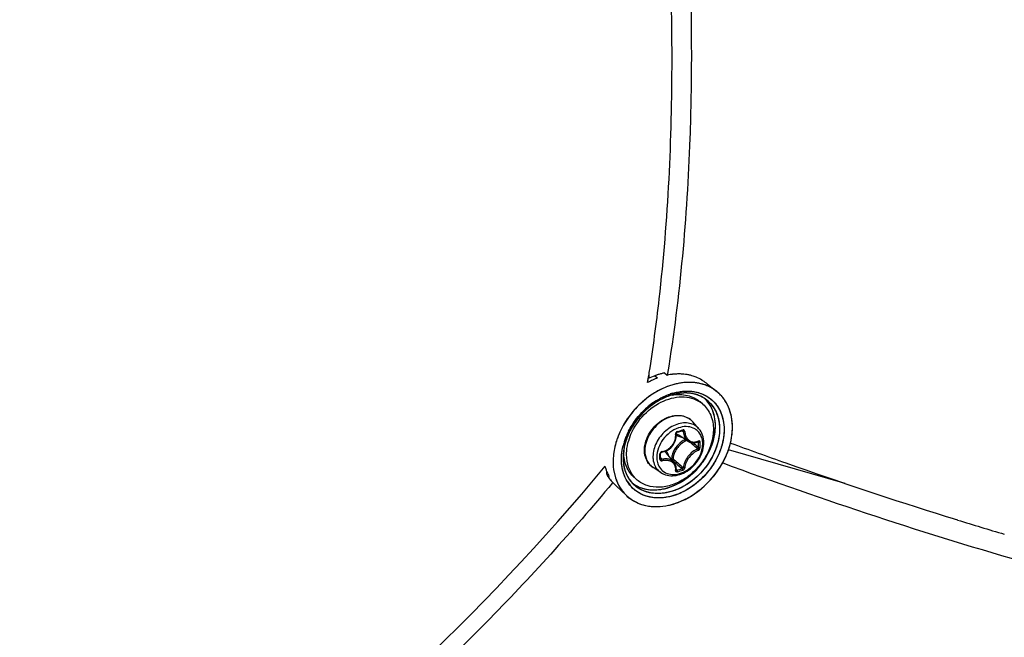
# Model space of a CAD drawing. Header units: millimetres. Extents: x 0 to 420, y 0 to 297.
# Tile 474 of 502: x 374.29 to 383.13, y 204.48 to 210.02. Entities that reach past the tile are written whole.
import ezdxf

# ---------------------------------------------------------------- set-up
doc = ezdxf.new("R2010")
doc.units = ezdxf.units.MM
doc.header["$LTSCALE"] = 23.1
doc.layers.get('0').update_dxf_attribs({"linetype": 'CONTINUOUS'})

msp = doc.modelspace()

# ---------------------------------------------------------------- linework, layer by layer
at = {"color": 7, "linetype": 'CONTINUOUS'}
for p, q in [((379.9242, 206.7638), (379.9301, 206.7992)), ((379.9247, 206.7631), (379.9305, 206.7987)), ((379.9898, 206.8254), (379.9301, 206.7992)), ((379.9391, 206.8032), (379.9391, 206.8539)), ((379.9898, 206.8254), (380.0143, 206.8052)), ((380.0764, 206.8504), (380.1009, 206.8302)), ((380.1028, 206.8459), (380.1002, 206.8303)), ((380.1032, 206.8454), (380.1006, 206.8298)), ((380.1009, 206.8302), (380.1019, 206.8304)), ((380.1019, 206.8304), (380.1009, 206.8302)), ((380.1019, 206.8304), (380.1009, 206.8302)), ((380.4619, 206.7503), (380.5442, 206.6846)), ((380.1333, 206.6493), (380.134, 206.6494)), ((380.1334, 206.6494), (380.134, 206.6496)), ((380.1388, 206.6655), (380.14, 206.6658)), ((380.1455, 206.6536), (380.1432, 206.6529)), ((380.1455, 206.6536), (380.1432, 206.6528)), ((379.8624, 206.5772), (379.8619, 206.5767)), ((379.9849, 206.5906), (379.9951, 206.5973)), ((380.4195, 206.57), (380.3945, 206.5917)), ((380.2009, 206.357), (380.2007, 206.3569)), ((380.2009, 206.357), (380.2007, 206.3569)), ((380.3844, 206.3501), (380.329, 206.4126)), ((379.6621, 206.2885), (379.662, 206.2885)), ((380.1777, 206.2571), (380.1801, 206.2699)), ((380.1801, 206.2699), (380.1813, 206.2828)), ((380.1805, 206.3076), (380.1808, 206.3091)), ((380.1805, 206.3062), (380.1805, 206.3076)), ((380.1814, 206.2957), (380.1805, 206.3062)), ((380.1808, 206.3091), (380.1812, 206.3107)), ((380.1812, 206.3107), (380.1819, 206.3122)), ((380.1813, 206.2828), (380.1814, 206.2957)), ((380.1819, 206.3122), (380.1827, 206.3137)), ((380.1827, 206.3137), (380.1837, 206.315)), ((380.1837, 206.315), (380.1849, 206.3162)), ((380.1849, 206.3162), (380.1861, 206.3172)), ((380.1861, 206.3172), (380.1874, 206.318)), ((380.1874, 206.318), (380.1887, 206.3186)), ((380.1887, 206.3186), (380.1893, 206.3187)), ((380.1893, 206.3187), (380.2041, 206.3229)), ((380.2904, 206.2363), (380.1976, 206.2938)), ((380.2041, 206.3229), (380.213, 206.3254)), ((380.213, 206.3254), (380.2218, 206.328)), ((380.2218, 206.328), (380.2367, 206.3324)), ((380.2335, 206.3315), (380.2446, 206.3255)), ((380.2367, 206.3324), (380.2372, 206.3326)), ((380.2372, 206.3326), (380.2383, 206.3327)), ((380.2383, 206.3327), (380.2392, 206.3326)), ((380.2392, 206.3326), (380.24, 206.3324)), ((380.24, 206.3324), (380.2403, 206.3323)), ((379.7044, 206.1963), (379.7046, 206.1973)), ((380.1209, 206.1695), (380.1311, 206.1782)), ((380.1311, 206.1782), (380.1406, 206.1876)), ((380.1406, 206.1876), (380.1492, 206.1979)), ((380.1492, 206.1979), (380.157, 206.2088)), ((380.157, 206.2088), (380.1638, 206.2202)), ((380.1638, 206.2202), (380.1695, 206.2322)), ((380.1695, 206.2322), (380.1742, 206.2445)), ((380.1742, 206.2445), (380.1777, 206.2571)), ((380.2903, 206.2363), (380.2941, 206.2341)), ((380.2941, 206.2341), (380.3025, 206.2301)), ((380.3025, 206.2301), (380.3113, 206.227)), ((380.3113, 206.227), (380.3206, 206.225)), ((380.3206, 206.225), (380.3301, 206.2239)), ((380.3301, 206.2239), (380.3398, 206.2239)), ((380.3308, 206.2239), (380.3331, 206.2219)), ((380.3398, 206.2239), (380.3498, 206.225)), ((380.3498, 206.225), (380.3597, 206.2271)), ((380.3597, 206.2271), (380.3697, 206.2302)), ((380.3697, 206.2302), (380.3772, 206.2332)), ((380.3743, 206.232), (380.3813, 206.2283)), ((380.3781, 206.2339), (380.3772, 206.2332)), ((380.3772, 206.2332), (380.3785, 206.2336)), ((380.3785, 206.2336), (380.379, 206.2337)), ((380.668, 206.2218), (380.668, 206.2219)), ((379.7102, 206.1611), (379.7098, 206.1582)), ((379.7108, 206.1608), (379.7108, 206.1612)), ((379.711, 206.1609), (379.7111, 206.1613)), ((380.041, 206.1287), (380.0413, 206.13)), ((380.041, 206.1279), (380.041, 206.1287)), ((380.0411, 206.1092), (380.041, 206.1279)), ((380.041, 206.0806), (380.0411, 206.1041)), ((380.0411, 206.1041), (380.0411, 206.1092)), ((380.0411, 206.0875), (380.0504, 206.0751)), ((380.0413, 206.13), (380.0418, 206.1314)), ((380.0418, 206.1314), (380.0425, 206.1328)), ((380.0425, 206.1328), (380.0434, 206.1341)), ((380.0434, 206.1341), (380.0445, 206.1354)), ((380.0445, 206.1354), (380.0457, 206.1365)), ((380.0457, 206.1365), (380.047, 206.1374)), ((380.047, 206.1374), (380.0484, 206.1382)), ((380.0484, 206.1382), (380.0499, 206.1388)), ((380.0499, 206.1388), (380.0514, 206.1392)), ((380.0514, 206.1392), (380.0518, 206.1393)), ((380.0518, 206.1393), (380.0614, 206.1411)), ((380.0614, 206.1411), (380.0741, 206.1447)), ((380.0741, 206.1447), (380.0865, 206.1493)), ((380.0865, 206.1493), (380.0985, 206.155)), ((380.1626, 206.0475), (380.0926, 206.1308)), ((380.0985, 206.155), (380.11, 206.1618)), ((380.11, 206.1618), (380.1209, 206.1695)), ((381.6968, 205.8589), (380.6496, 206.1611)), ((380.043, 205.9558), (379.9732, 206.0017)), ((380.041, 206.0802), (380.041, 206.0806)), ((380.0411, 206.0794), (380.041, 206.0802)), ((380.0413, 206.0787), (380.0411, 206.0794)), ((380.0417, 206.0782), (380.0413, 206.0787)), ((380.1396, 206.0802), (380.136, 206.0792)), ((380.1492, 206.0634), (380.1826, 206.0351)), ((380.1674, 206.0412), (380.1626, 206.0474)), ((380.1721, 206.0333), (380.1674, 206.0412)), ((380.1759, 206.0249), (380.1721, 206.0333)), ((380.1787, 206.0161), (380.1759, 206.0249)), ((380.1806, 206.0068), (380.1787, 206.0161)), ((380.1814, 205.9972), (380.1806, 206.0068)), ((380.1813, 205.9873), (380.1814, 205.9972)), ((380.601, 206.0395), (380.596, 206.0413)), ((380.6011, 206.0393), (380.5961, 206.0412)), ((379.5556, 205.9701), (379.5538, 205.9441)), ((379.5538, 205.9441), (379.5774, 205.922)), ((379.5701, 205.9171), (379.5696, 205.9178)), ((379.5701, 205.9171), (379.5697, 205.9179)), ((379.5769, 205.9227), (379.5774, 205.922)), ((379.577, 205.9228), (379.5774, 205.922)), ((379.8303, 205.8897), (379.8053, 205.9113)), ((380.1804, 205.9792), (380.1814, 205.9784)), ((380.1805, 205.9801), (380.1813, 205.9873)), ((380.1805, 205.9795), (380.1805, 205.9801)), ((380.1805, 205.9792), (380.1805, 205.9795)), ((380.1805, 205.9792), (380.1805, 205.9792)), ((380.1805, 205.9792), (380.1805, 205.9791)), ((380.1805, 205.9791), (380.1805, 205.9792)), ((380.1812, 205.9863), (380.1872, 205.9781)), ((380.1812, 205.9863), (380.1839, 205.9825)), ((380.1814, 205.9784), (380.1823, 205.9779)), ((379.5971, 205.8816), (379.6207, 205.8595)), ((379.6115, 205.8671), (379.6089, 205.8639)), ((379.6117, 205.867), (379.6091, 205.8638)), ((379.6458, 205.8333), (379.6207, 205.8595)), ((379.6458, 205.8333), (379.7348, 205.7499)), ((379.7384, 205.7466), (379.7391, 205.746)), ((379.7384, 205.7465), (379.739, 205.7459)), ((382.6045, 205.5626), (382.6374, 205.5523)), ((382.6374, 205.5523), (382.7062, 205.5309))]:
    msp.add_line(p, q, dxfattribs=at)
for centre, radius, start, end in [((365.7849, 209.0831), 14.3288, 350.82654, 351.04884), ((380.2434, 206.1879), 0.6585, 110.36009, 114.71119), ((380.209, 206.2342), 0.6305, 108.95389, 110.34495), ((380.2048, 206.2463), 0.6177, 107.54389, 108.95409), ((380.2009, 206.2588), 0.6045, 106.11321, 107.54385), ((380.1972, 206.2714), 0.5915, 104.66174, 106.1133), ((380.194, 206.2838), 0.5786, 103.18877, 104.66168), ((380.191, 206.2965), 0.5656, 101.69342, 103.18896), ((380.212, 206.2942), 0.5474, 98.97338, 101.60248), ((380.212, 206.2943), 0.5473, 98.97336, 101.60411), ((380.2092, 206.3119), 0.5295, 96.68885, 98.9718), ((380.2092, 206.3119), 0.5294, 96.68859, 98.97178), ((380.2069, 206.3315), 0.5098, 93.83181, 96.69279), ((380.2055, 206.3519), 0.4893, 91.47375, 93.8283), ((380.2055, 206.3519), 0.4893, 91.47363, 93.82851), ((380.2051, 206.371), 0.4702, 88.36668, 91.47661), ((380.2055, 206.3879), 0.4533, 85.9726, 88.36178), ((380.2067, 206.4046), 0.4366, 82.54847, 85.97843), ((380.2087, 206.4202), 0.4208, 80.19663, 82.54105), ((380.2111, 206.4338), 0.407, 76.21093, 80.20309), ((380.2139, 206.4453), 0.3952, 74.16715, 76.20089), ((380.2182, 206.4601), 0.3798, 67.92227, 74.19358), ((380.133, 206.3209), 0.5414, 59.30364, 65.09671), ((380.2629, 206.1461), 0.7045, 116.31565, 118.73655), ((380.2555, 206.1611), 0.6879, 114.68957, 116.31309), ((380.1515, 206.3531), 0.5043, 58.49164, 59.24537), ((380.1561, 206.3605), 0.4956, 57.72279, 58.49169), ((380.3156, 206.3919), 0.3717, 66.70874, 67.7143), ((380.2858, 206.1604), 0.5128, 107.2155, 110.38521), ((380.288, 206.1555), 0.5181, 109.0704, 110.43081), ((380.2834, 206.1678), 0.505, 106.88768, 109.02168), ((380.2829, 206.1704), 0.5023, 107.3202, 109.07261), ((380.299, 206.1535), 0.5364, 107.2419, 108.75764), ((380.2783, 206.1851), 0.4869, 106.11327, 107.31748), ((380.281, 206.1755), 0.4969, 106.09973, 107.20502), ((380.2143, 206.2496), 0.408, 100.97666, 101.35104), ((380.2135, 206.2538), 0.4037, 99.9876, 100.97775), ((380.2803, 206.1778), 0.4945, 106.06174, 106.88317), ((380.2936, 206.1712), 0.518, 106.11336, 107.38578), ((380.2768, 206.1902), 0.4817, 105.9539, 106.11066), ((380.2785, 206.1841), 0.488, 105.11803, 106.06203), ((380.2761, 206.1927), 0.4791, 105.11313, 105.95451), ((380.2782, 206.1853), 0.4867, 104.83782, 105.82661), ((380.2767, 206.1904), 0.4814, 104.29817, 105.11776), ((380.2753, 206.1956), 0.4761, 104.81712, 105.11256), ((380.2705, 206.2168), 0.4543, 97.79946, 104.90926), ((380.2733, 206.2036), 0.4678, 102.17354, 104.82413), ((380.274, 206.2013), 0.4702, 102.20598, 104.30323), ((380.2682, 206.2293), 0.4416, 97.02561, 102.2393), ((380.2687, 206.2253), 0.4456, 97.72424, 102.18987), ((380.2645, 206.2563), 0.4143, 94.73186, 97.73086), ((380.2661, 206.2428), 0.4279, 96.96922, 97.69949), ((380.264, 206.2622), 0.4084, 93.52504, 96.99907), ((380.2649, 206.2532), 0.4175, 94.7478, 96.97546), ((380.2626, 206.2823), 0.3883, 88.61528, 94.76342), ((380.2639, 206.2655), 0.4051, 93.53633, 94.74277), ((380.2628, 206.2868), 0.3838, 88.61941, 93.56762), ((380.2625, 206.2879), 0.3827, 87.98349, 93.5437), ((380.2629, 206.3032), 0.3673, 87.95913, 88.58408), ((380.2631, 206.309), 0.3616, 84.94771, 88.58318), ((380.2633, 206.3122), 0.3584, 84.9412, 87.96883), ((380.2633, 206.3127), 0.3579, 84.14986, 87.9618), ((380.2641, 206.3214), 0.3491, 84.13136, 84.93123), ((380.2654, 206.3339), 0.3366, 78.44528, 84.97884), ((380.2659, 206.3366), 0.3339, 77.96562, 84.17412), ((380.2657, 206.3356), 0.3348, 78.43091, 84.164), ((380.2681, 206.3485), 0.3217, 77.91771, 78.39418), ((380.2699, 206.3567), 0.3134, 74.42201, 78.40695), ((380.2698, 206.3558), 0.3143, 74.44279, 77.92903), ((380.2703, 206.3581), 0.3119, 73.90672, 77.93425), ((380.2717, 206.3629), 0.3069, 73.90758, 74.4307), ((380.2738, 206.3704), 0.2991, 66.87109, 74.43713), ((380.2742, 206.3716), 0.2979, 66.58429, 73.91867), ((380.2745, 206.3721), 0.2972, 66.85955, 73.93455), ((380.2774, 206.3793), 0.2895, 66.54335, 66.82561), ((380.2783, 206.3814), 0.2872, 63.20249, 66.83908), ((380.2783, 206.3813), 0.2874, 63.86204, 66.55225), ((380.2787, 206.3823), 0.2863, 63.18545, 66.54887), ((380.2798, 206.3844), 0.2839, 62.93266, 63.85828), ((380.2801, 206.3852), 0.283, 62.92109, 63.17919), ((380.2842, 206.3928), 0.2744, 51.44966, 62.96675), ((380.2844, 206.393), 0.2742, 51.45353, 62.98167), ((380.2414, 206.4151), 0.2837, 42.65384, 45.69266), ((380.2417, 206.4155), 0.2832, 42.60211, 45.71581), ((380.3271, 206.4129), 0.3478, 49.06362, 51.38133), ((380.3273, 206.413), 0.3475, 49.43387, 51.39061), ((380.3273, 206.4131), 0.3474, 49.4293, 51.38417), ((380.3275, 206.4133), 0.3471, 49.06201, 49.42875), ((380.3278, 206.4136), 0.3468, 48.36292, 49.43332), ((380.3267, 206.4125), 0.3483, 44.96524, 49.05918), ((380.3274, 206.4132), 0.3473, 48.3608, 49.06306), ((380.3257, 206.4114), 0.3498, 41.21829, 48.34923), ((380.327, 206.4127), 0.348, 44.96154, 48.35842), ((380.3249, 206.4107), 0.3509, 41.90395, 44.96067), ((380.3251, 206.4108), 0.3507, 41.9065, 44.96465), ((380.3224, 206.4084), 0.3543, 37.77973, 41.90292), ((380.3236, 206.4094), 0.3527, 41.22612, 41.90576), ((380.3226, 206.4086), 0.354, 39.52411, 41.22544), ((380.3227, 206.4087), 0.3538, 39.52175, 41.22413), ((380.3192, 206.4059), 0.3583, 34.72676, 39.51368), ((380.3211, 206.4073), 0.356, 37.78559, 39.52394), ((380.3194, 206.4061), 0.3581, 35.68385, 37.78205), ((380.319, 206.4058), 0.3586, 35.24001, 37.78436), ((380.3178, 206.4049), 0.36, 35.23776, 35.68506), ((380.3825, 206.0069), 0.7065, 132.39492, 148.85272), ((380.3787, 206.0107), 0.7011, 132.45199, 133.35067), ((380.3632, 206.0286), 0.6774, 122.9076, 132.42736), ((380.3719, 206.0183), 0.6909, 130.90081, 132.28464), ((380.3625, 206.0296), 0.6763, 123.94352, 130.92045), ((380.2531, 206.3778), 0.2542, 49.1138, 56.51182), ((380.2405, 206.4143), 0.2849, 42.00251, 42.65523), ((380.2408, 206.4147), 0.2844, 41.99977, 42.60766), ((380.2409, 206.4147), 0.2844, 41.99938, 42.60345), ((380.238, 206.4122), 0.2882, 34.71844, 41.98672), ((380.2753, 206.3829), 0.2877, 34.74605, 51.27615), ((380.3169, 206.4043), 0.3612, 34.73195, 35.23773), ((380.3175, 206.4047), 0.3604, 34.72691, 35.24162), ((380.3106, 206.4), 0.3688, 29.51432, 34.7143), ((380.316, 206.4036), 0.3623, 34.16445, 34.73339), ((380.3166, 206.404), 0.3616, 34.16025, 34.72678), ((380.3102, 206.3998), 0.3692, 29.51431, 34.14524), ((380.3152, 206.4031), 0.3632, 33.67121, 34.16448), ((380.3831, 206.0065), 0.7072, 133.37193, 148.60655), ((380.362, 206.0199), 0.6822, 148.64734, 151.20639), ((380.3574, 206.0229), 0.6767, 148.91513, 151.21155), ((380.28, 206.127), 0.2433, 109.03737, 109.22932), ((380.2138, 206.3105), 0.1539, 50.53518, 52.38989), ((380.214, 206.3107), 0.1537, 47.20358, 50.53486), ((380.2134, 206.3102), 0.1545, 41.53019, 47.1948), ((380.3406, 206.0165), 0.731, 158.19173, 158.5612), ((380.3454, 206.0146), 0.7362, 157.55088, 158.15746), ((380.3451, 206.0147), 0.7359, 157.47069, 158.15358), ((380.3605, 206.0082), 0.7526, 153.66759, 157.53994), ((380.2833, 206.0547), 0.596, 158.99976, 166.16237), ((380.2988, 206.049), 0.6125, 158.95151, 161.75789), ((380.3066, 206.0464), 0.6207, 158.90447, 160.88953), ((380.3053, 206.0468), 0.6194, 158.58314, 159.04535), ((380.3211, 206.0404), 0.6365, 155.97088, 158.95168), ((380.3205, 206.041), 0.6356, 155.94416, 158.90189), ((380.3167, 206.0422), 0.6316, 156.17337, 158.57635), ((380.2904, 206.0597), 0.5895, 159.57126, 160.51161), ((380.3062, 206.0535), 0.6065, 155.31245, 159.59727), ((380.3007, 206.0559), 0.6004, 155.32834, 159.63108), ((380.3054, 206.054), 0.6055, 155.35519, 159.55834), ((380.3368, 206.0333), 0.6537, 153.26295, 156.17155), ((380.3339, 206.0348), 0.6504, 155.05815, 155.97877), ((380.3291, 206.0372), 0.645, 154.6479, 155.94906), ((380.338, 206.0329), 0.6549, 154.55997, 155.05866), ((380.3322, 206.0358), 0.6484, 153.67747, 154.64832), ((380.3428, 206.0306), 0.6602, 153.25461, 154.55894), ((380.3354, 206.0342), 0.652, 153.18809, 153.67746), ((380.3503, 206.0268), 0.6686, 151.21134, 153.25338), ((380.3458, 206.0288), 0.6637, 151.20791, 153.18386), ((380.2439, 206.0977), 0.5108, 159.68136, 163.43785), ((380.317, 206.0488), 0.6182, 153.67667, 155.36641), ((380.3209, 206.0467), 0.6227, 153.68606, 155.34026), ((380.3242, 206.0454), 0.6262, 153.70832, 155.32848), ((380.334, 206.0403), 0.6372, 151.52143, 153.68459), ((380.3328, 206.0411), 0.6358, 151.56353, 153.7075), ((380.3274, 206.0436), 0.6299, 151.50629, 153.67176), ((380.2449, 206.3701), 0.0898, 224.14979, 225.13489), ((380.2451, 206.3704), 0.0901, 225.16768, 238.19258), ((379.6593, 208.2582), 2.0045, 285.39308, 286.80749), ((380.2426, 206.0649), 0.5541, 166.34963, 168.42906), ((380.2738, 206.0571), 0.5862, 161.83572, 166.32891), ((380.2691, 206.0587), 0.5813, 161.7466, 166.30499), ((380.2963, 206.05), 0.6098, 160.89228, 161.8603), ((380.3598, 206.0506), 0.2113, 135.09832, 148.10442), ((380.346, 206.0685), 0.202, 114.0645, 126.40526), ((372.1934, 196.6622), 12.5417, 49.56104, 49.72441), ((372.9285, 197.5236), 11.4092, 49.26308, 49.56466), ((372.35, 196.7256), 12.4061, 49.65654, 49.94798), ((380.3357, 206.3366), 0.1071, 290.31697, 292.26307), ((380.3344, 206.3396), 0.1103, 292.2624, 294.07545), ((378.9161, 206.2046), 1.4654, 0.00233, 0.92882), ((378.9647, 206.2046), 1.4168, 359.05537, 0.00295), ((378.9178, 206.2037), 1.4783, 0.0024, 0.92888), ((378.9669, 206.2037), 1.4292, 359.05547, 0.00301), ((380.1913, 206.0846), 0.4871, 171.30698, 173.56815), ((380.1896, 206.0846), 0.4855, 172.51311, 173.57067), ((380.182, 206.0855), 0.4778, 172.64471, 173.57235), ((380.1927, 206.0841), 0.4886, 170.97555, 172.64115), ((380.1997, 206.0833), 0.4956, 170.96427, 172.51149), ((380.1078, 206.1389), 0.3976, 177.2075, 179.98881), ((380.1183, 206.1385), 0.4081, 176.86194, 177.21811), ((377.8937, 206.0993), 2.1407, 0.00233, 0.64253), ((377.9738, 206.0993), 2.0607, 359.34524, 0.00194), ((380.0572, 206.1235), 0.0216, 99.06376, 106.76369), ((380.0236, 206.0728), 0.0902, 40.02572, 53.88647), ((380.0083, 206.0725), 0.1114, 16.50857, 23.3442), ((379.9357, 206.4099), 0.7565, 333.67652, 336.5845), ((379.9373, 206.4092), 0.7548, 333.98554, 336.58777), ((379.9542, 206.1214), 0.4268, 194.79108, 196.49377), ((379.9446, 206.1185), 0.4168, 196.49137, 199.11174), ((379.9446, 206.1185), 0.4167, 196.49124, 199.11198), ((380.0383, 206.0806), 0.00271, 351.60329, 359.32144), ((387.8055, 215.1644), 11.8794, 229.89404, 230.16205), ((387.2956, 214.4567), 11.0235, 229.81565, 230.16603), ((386.8571, 214.0272), 10.3986, 230.16047, 230.51372), ((379.9161, 206.4197), 0.7785, 330.51232, 333.67169), ((379.9154, 206.4201), 0.7793, 330.51223, 333.32698), ((379.9247, 206.4153), 0.7688, 333.03735, 333.33657), ((379.9264, 206.4145), 0.767, 333.33655, 333.68263), ((379.9278, 206.4138), 0.7653, 333.33401, 333.67764), ((379.9286, 206.4134), 0.7645, 333.67993, 333.98757), ((379.93, 206.4127), 0.7629, 333.67772, 333.98992), ((379.9309, 206.4123), 0.762, 333.98758, 334.25893), ((379.9358, 206.1155), 0.4075, 199.1151, 200.94263), ((379.8791, 206.1224), 0.371, 208.72649, 210.70742), ((379.9294, 206.113), 0.4006, 200.93755, 202.45476), ((379.9213, 206.1097), 0.3918, 202.45022, 205.24081), ((379.8747, 206.1197), 0.3658, 210.70754, 212.70711), ((379.8738, 206.1192), 0.3648, 210.70555, 213.50232), ((379.9102, 206.1044), 0.3796, 205.23839, 208.59709), ((379.9102, 206.1044), 0.3795, 205.23836, 208.59632), ((379.8717, 206.1179), 0.3623, 212.70922, 213.50669), ((379.8698, 206.1166), 0.36, 213.64571, 214.72641), ((379.8656, 206.1137), 0.3549, 213.62951, 220.83979), ((379.8673, 206.1148), 0.3569, 214.72521, 216.75798), ((379.9968, 206.0819), 0.2543, 221.70798, 229.09647), ((379.8124, 207.3652), 1.4368, 285.12112, 287.07727), ((379.813, 207.3633), 1.4495, 285.13021, 287.08635), ((379.8645, 206.1127), 0.3535, 216.75852, 218.80436), ((379.8622, 206.1109), 0.3505, 218.80456, 220.86217), ((379.9986, 206.0217), 0.3795, 208.25195, 208.50269), ((379.9982, 206.0216), 0.3791, 208.28896, 208.50807), ((379.9903, 206.0171), 0.3701, 208.47923, 214.6989), ((380.0082, 206.0408), 0.3128, 210.79009, 214.71405), ((380.0061, 206.0397), 0.3104, 211.08808, 222.74439), ((380.0019, 206.0366), 0.3052, 214.72363, 222.49614), ((379.9958, 206.0557), 0.286, 212.43965, 214.72904), ((379.9912, 206.0525), 0.2804, 212.39315, 214.45567), ((379.995, 206.0551), 0.285, 214.19294, 214.45497), ((379.9946, 206.0548), 0.2845, 214.45497, 214.71783), ((379.9883, 206.0505), 0.2769, 214.45948, 214.72693), ((379.9938, 206.0543), 0.2836, 214.73191, 215.05701), ((379.9919, 206.053), 0.2813, 214.72695, 215.01924), ((379.9865, 206.0491), 0.2746, 214.9928, 226.78066), ((379.9865, 206.0489), 0.2745, 215.00809, 226.75845), ((379.9567, 206.0861), 0.2812, 231.40531, 232.60241), ((379.9565, 206.0859), 0.2809, 231.40635, 232.59351), ((379.9578, 206.0876), 0.283, 232.5931, 236.28966), ((379.9576, 206.0873), 0.2827, 232.59693, 236.2885), ((379.9592, 206.0898), 0.2857, 236.28886, 238.55735), ((379.9592, 206.0898), 0.2856, 236.28857, 238.56261), ((379.9591, 206.0895), 0.2854, 236.28744, 238.55443), ((379.9777, 206.0084), 0.3548, 214.70639, 226.77538), ((379.9728, 206.0037), 0.348, 226.8293, 227.79329), ((379.9725, 206.0034), 0.3475, 226.82444, 227.64699), ((379.9724, 206.0032), 0.3473, 226.82953, 227.64514), ((379.9869, 206.2366), 0.5872, 282.31726, 286.1187), ((379.9874, 206.2346), 0.5851, 282.31161, 285.71908), ((379.9842, 206.2463), 0.5972, 285.35535, 285.70945), ((379.9832, 206.2499), 0.601, 285.70949, 286.104), ((379.9836, 206.2487), 0.5997, 285.7065, 286.11081), ((379.9779, 206.2678), 0.6196, 286.11887, 289.45337), ((379.9823, 206.2532), 0.6044, 286.1021, 286.47325), ((379.9826, 206.2521), 0.6032, 286.11084, 286.476), ((379.9775, 206.269), 0.6209, 286.48834, 289.45258), ((379.9815, 206.2559), 0.6072, 286.47321, 286.78892), ((393.2373, 239.5219), 35.585, 252.78602, 253.49148)]:
    msp.add_arc(centre, radius, start, end, dxfattribs=at)
for points, knots in [([(378.9757, 181.8709), (381.3571, 184.074), (385.6919, 188.9116), (389.8774, 195.8119), (392.3241, 201.6351), (394.0782, 207.3942), (394.6905, 211.8509), (394.7189, 214.7681)], [0, 0, 0, 0, 0.260218, 0.517594, 0.643305, 0.766, 1, 1, 1, 1]), ([(380.1434, 209.6639), (380.1434, 209.9129), (380.126, 210.9453), (380.0425, 211.9762), (379.9483, 212.7539)], [0, 0, 0, 0, 0.241202, 1, 1, 1, 1]), ([(380.126, 212.7663), (380.1574, 212.5048), (380.2649, 211.4907), (380.3166, 210.4703), (380.3166, 209.7139)], [0, 0, 0, 0, 0.258242, 1, 1, 1, 1]), ([(376.3864, 178.6276), (378.9724, 180.6185), (382.5671, 184.0162), (386.6173, 189.1506), (389.2512, 193.2623), (391.4281, 197.557), (393.6377, 203.3356), (394.5758, 207.869), (394.804, 210.8639)], [0, 0, 0, 0, 0.256713, 0.385748, 0.513858, 0.640132, 0.763745, 1, 1, 1, 1]), ([(395.384, 210.3616), (395.1558, 207.3667), (394.2177, 202.8333), (392.0081, 197.0548), (389.8312, 192.76), (387.1973, 188.6483), (383.1471, 183.5139), (379.5524, 180.1162), (376.9664, 178.1253)], [0, 0, 0, 0, 0.236255, 0.359868, 0.486142, 0.614252, 0.743287, 1, 1, 1, 1]), ([(380.3166, 209.7139), (380.3166, 209.4609), (380.3001, 208.5018), (380.216, 207.5428), (380.1032, 206.8454)], [0, 0, 0, 0, 0.263653, 1, 1, 1, 1]), ([(379.9393, 206.8536), (379.9738, 207.0731), (380.0986, 208.0048), (380.1434, 208.9463), (380.1434, 209.6639)], [0, 0, 0, 0, 0.236405, 1, 1, 1, 1]), ([(380.4568, 206.7358), (380.4124, 206.754), (380.3119, 206.7738), (380.1549, 206.7529), (379.9991, 206.6866), (379.9053, 206.6169), (379.8618, 206.5766)], [0, 0, 0, 0, 0.222342, 0.46366, 0.724676, 1, 1, 1, 1]), ([(380.1498, 206.7438), (380.1241, 206.7364), (380.0193, 206.6984), (379.9245, 206.6346), (379.8624, 206.5772)], [0, 0, 0, 0, 0.240548, 1, 1, 1, 1]), ([(380.4556, 206.7363), (380.4098, 206.7549), (380.3055, 206.7745), (380.2016, 206.7588), (380.1498, 206.7438)], [0, 0, 0, 0, 0.478686, 1, 1, 1, 1]), ([(379.7648, 206.2751), (379.7896, 206.3418), (379.8661, 206.4659), (380.0073, 206.5771), (380.1348, 206.6261), (380.2287, 206.6394), (380.3173, 206.6288), (380.3703, 206.6051), (380.3934, 206.5898)], [0, 0, 0, 0, 0.270012, 0.538889, 0.665622, 0.784297, 0.895035, 1, 1, 1, 1]), ([(380.1188, 206.6452), (380.1003, 206.6389), (380.0255, 206.6082), (379.9575, 206.5615), (379.9122, 206.5202)], [0, 0, 0, 0, 0.241113, 1, 1, 1, 1]), ([(380.1072, 206.6411), (380.0899, 206.6346), (380.0199, 206.6043), (379.9561, 206.56), (379.9133, 206.5212)], [0, 0, 0, 0, 0.24182, 1, 1, 1, 1]), ([(380.1072, 206.641), (380.0899, 206.6346), (380.0199, 206.6043), (379.9562, 206.56), (379.9133, 206.5213)], [0, 0, 0, 0, 0.241812, 1, 1, 1, 1]), ([(379.9951, 206.5973), (380.0066, 206.6047), (380.0521, 206.6321), (380.1011, 206.6537), (380.1388, 206.6655)], [0, 0, 0, 0, 0.256626, 1, 1, 1, 1]), ([(380.14, 206.6658), (380.1975, 206.6837), (380.3144, 206.6997), (380.4281, 206.6609), (380.4726, 206.63)], [0, 0, 0, 0, 0.526189, 1, 1, 1, 1]), ([(380.1435, 206.6514), (380.1888, 206.6593), (380.2589, 206.6594), (380.3428, 206.6293), (380.3786, 206.6054), (380.3945, 206.5917)], [0, 0, 0, 0, 0.519582, 0.762838, 1, 1, 1, 1]), ([(380.1498, 206.6688), (380.2065, 206.6851), (380.3215, 206.6985), (380.4831, 206.6408), (380.5902, 206.5088), (380.6223, 206.3341), (380.5832, 206.1463), (380.4522, 205.9147), (380.2775, 205.7845), (380.15, 205.7476)], [0, 0, 0, 0, 0.121621, 0.231441, 0.339036, 0.455715, 0.58604, 0.726441, 1, 1, 1, 1]), ([(380.471, 206.6311), (380.5072, 206.6063), (380.5709, 206.5375), (380.6155, 206.3997), (380.6089, 206.2446), (380.5734, 206.1428), (380.5488, 206.0931)], [0, 0, 0, 0, 0.223214, 0.459267, 0.718396, 1, 1, 1, 1]), ([(379.8619, 206.5767), (379.8401, 206.5565), (379.7583, 206.472), (379.6945, 206.3697), (379.6619, 206.2881)], [0, 0, 0, 0, 0.253077, 1, 1, 1, 1]), ([(379.8618, 206.5766), (379.8437, 206.5598), (379.7749, 206.49), (379.7185, 206.4078), (379.686, 206.342)], [0, 0, 0, 0, 0.251571, 1, 1, 1, 1]), ([(379.753, 206.3274), (379.7625, 206.3462), (379.8043, 206.4203), (379.8598, 206.4865), (379.9071, 206.5295)], [0, 0, 0, 0, 0.2481, 1, 1, 1, 1]), ([(380.5487, 206.5537), (380.5788, 206.5103), (380.6184, 206.4011), (380.6062, 206.2219), (380.5327, 206.0437), (380.408, 205.8884), (380.2484, 205.7756), (380.0733, 205.7207), (379.9036, 205.7339), (379.8109, 205.7932), (379.7769, 205.8304)], [0, 0, 0, 0, 0.111601, 0.235694, 0.371611, 0.512961, 0.65114, 0.778817, 0.893431, 1, 1, 1, 1]), ([(380.5116, 206.5469), (380.5395, 206.5067), (380.5766, 206.4061), (380.5671, 206.2406), (380.5016, 206.075), (380.3889, 205.9291), (380.2431, 205.8208), (380.0815, 205.764), (379.9229, 205.7681), (379.8327, 205.8169), (379.7985, 205.849)], [0, 0, 0, 0, 0.111188, 0.234535, 0.369608, 0.510439, 0.648802, 0.777413, 0.893182, 1, 1, 1, 1]), ([(380.4552, 206.6074), (380.4836, 206.5847), (380.5331, 206.5259), (380.5709, 206.4137), (380.5719, 206.2873), (380.525, 206.1104), (380.3894, 205.9136), (380.2236, 205.8117), (380.1354, 205.7863)], [0, 0, 0, 0, 0.104524, 0.214592, 0.333967, 0.462949, 0.735941, 1, 1, 1, 1]), ([(380.4195, 206.57), (380.4347, 206.5569), (380.4623, 206.5264), (380.5034, 206.4519), (380.5146, 206.3861), (380.5146, 206.3424)], [0, 0, 0, 0, 0.238021, 0.481682, 1, 1, 1, 1]), ([(380.5217, 206.2755), (380.5347, 206.3351), (380.5403, 206.4542), (380.4886, 206.5645), (380.4522, 206.605)], [0, 0, 0, 0, 0.52857, 1, 1, 1, 1]), ([(380.5217, 206.2755), (380.5347, 206.3351), (380.5403, 206.4542), (380.4886, 206.5645), (380.4522, 206.605)], [0, 0, 0, 0, 0.528563, 1, 1, 1, 1]), ([(380.4552, 206.6074), (380.4864, 206.5825), (380.5398, 206.5164), (380.5752, 206.3899), (380.5666, 206.2493), (380.5339, 206.1572), (380.5117, 206.1123)], [0, 0, 0, 0, 0.222971, 0.459982, 0.719377, 1, 1, 1, 1]), ([(380.5217, 206.2755), (380.5333, 206.3288), (380.5399, 206.4347), (380.5028, 206.536), (380.4749, 206.5763)], [0, 0, 0, 0, 0.526211, 1, 1, 1, 1]), ([(380.668, 206.2217), (380.6844, 206.289), (380.6962, 206.4232), (380.652, 206.5527), (380.6175, 206.6045)], [0, 0, 0, 0, 0.526874, 1, 1, 1, 1]), ([(380.668, 206.2219), (380.6833, 206.2845), (380.6954, 206.4091), (380.6602, 206.531), (380.6315, 206.5817)], [0, 0, 0, 0, 0.525255, 1, 1, 1, 1]), ([(380.668, 206.2218), (380.6833, 206.2844), (380.6954, 206.4091), (380.6602, 206.531), (380.6315, 206.5817)], [0, 0, 0, 0, 0.525179, 1, 1, 1, 1]), ([(380.3077, 206.4325), (380.2914, 206.445), (380.252, 206.4641), (380.1846, 206.4695), (380.1139, 206.4531), (380.0457, 206.4169), (379.9854, 206.364), (379.9237, 206.2799), (379.8993, 206.2022), (379.8993, 206.1522)], [0, 0, 0, 0, 0.104897, 0.216899, 0.338904, 0.47012, 0.607003, 0.744549, 1, 1, 1, 1]), ([(379.904, 206.2227), (379.9165, 206.2724), (379.9677, 206.366), (380.053, 206.43), (380.1004, 206.4495)], [0, 0, 0, 0, 0.499995, 1, 1, 1, 1]), ([(380.1004, 206.4495), (380.121, 206.458), (380.1629, 206.47), (380.2266, 206.4704), (380.2848, 206.4518), (380.3162, 206.427), (380.329, 206.4126)], [0, 0, 0, 0, 0.270574, 0.524505, 0.765155, 1, 1, 1, 1]), ([(380.3149, 206.3943), (380.2973, 206.3997), (380.2586, 206.4046), (380.199, 206.3953), (380.1398, 206.3704), (380.0664, 206.3189), (379.9964, 206.2304), (379.972, 206.1424), (379.972, 206.1002)], [0, 0, 0, 0, 0.108641, 0.225762, 0.35139, 0.483442, 0.751147, 1, 1, 1, 1]), ([(380.1999, 206.3567), (380.173, 206.3473), (380.1211, 206.3182), (380.0405, 206.2368), (380.0059, 206.1503), (380.0059, 206.0945)], [0, 0, 0, 0, 0.249772, 0.51087, 1, 1, 1, 1]), ([(380.3338, 206.3562), (380.3141, 206.3648), (380.2684, 206.3734), (380.2233, 206.3647), (380.2009, 206.357)], [0, 0, 0, 0, 0.475969, 1, 1, 1, 1]), ([(380.3844, 206.3501), (380.3753, 206.3603), (380.3539, 206.3786), (380.3283, 206.3902), (380.3149, 206.3943)], [0, 0, 0, 0, 0.49562, 1, 1, 1, 1]), ([(380.4188, 206.2137), (380.4188, 206.2294), (380.4153, 206.2598), (380.3985, 206.3015), (380.3709, 206.3352), (380.3467, 206.3505), (380.3338, 206.3562)], [0, 0, 0, 0, 0.267263, 0.518158, 0.759229, 1, 1, 1, 1]), ([(380.4287, 206.2249), (380.4287, 206.2479), (380.4219, 206.2934), (380.3989, 206.3336), (380.3844, 206.3501)], [0, 0, 0, 0, 0.512429, 1, 1, 1, 1]), ([(379.662, 206.2885), (379.6559, 206.2732), (379.6342, 206.2132), (379.6207, 206.15), (379.6165, 206.1028)], [0, 0, 0, 0, 0.257588, 1, 1, 1, 1]), ([(379.6601, 206.2837), (379.6543, 206.2689), (379.6335, 206.2103), (379.6206, 206.1489), (379.6165, 206.103)], [0, 0, 0, 0, 0.257376, 1, 1, 1, 1]), ([(379.7378, 206.2649), (379.7346, 206.2563), (379.7229, 206.2225), (379.7144, 206.1875), (379.7102, 206.1611)], [0, 0, 0, 0, 0.255553, 1, 1, 1, 1]), ([(379.7378, 206.2649), (379.7346, 206.2563), (379.7229, 206.2223), (379.7144, 206.1872), (379.7102, 206.1608)], [0, 0, 0, 0, 0.255569, 1, 1, 1, 1]), ([(379.8102, 205.8461), (379.8385, 205.8288), (379.9035, 205.8033), (380.0516, 205.7948), (380.2456, 205.866), (380.429, 206.0375), (380.5041, 206.1943), (380.5217, 206.2755)], [0, 0, 0, 0, 0.105314, 0.217372, 0.465395, 0.735981, 1, 1, 1, 1]), ([(380.5146, 206.3424), (380.5146, 206.2583), (380.4727, 206.1279), (380.3679, 205.988), (380.2656, 205.9007), (380.1506, 205.8425), (380.0321, 205.8184), (379.9201, 205.8318), (379.8562, 205.8672), (379.8303, 205.8897)], [0, 0, 0, 0, 0.256473, 0.394543, 0.531644, 0.662632, 0.784011, 0.89531, 1, 1, 1, 1]), ([(380.0537, 206.1448), (380.0715, 206.1476), (380.1065, 206.1607), (380.1482, 206.1979), (380.1738, 206.2472), (380.1773, 206.284), (380.1752, 206.3014)], [0, 0, 0, 0, 0.24849, 0.504031, 0.757203, 1, 1, 1, 1]), ([(380.1, 205.8185), (380.2023, 205.8481), (380.3899, 205.9734), (380.4988, 206.1702), (380.5217, 206.2755)], [0, 0, 0, 0, 0.496993, 1, 1, 1, 1]), ([(380.1913, 206.3257), (380.1864, 206.3243), (380.1775, 206.3174), (380.1746, 206.3065), (380.1752, 206.3014)], [0, 0, 0, 0, 0.497141, 1, 1, 1, 1]), ([(380.1752, 206.3013), (380.1766, 206.3018), (380.1788, 206.3025), (380.1807, 206.3046), (380.1806, 206.3055)], [0, 0, 0, 0, 0.63264, 1, 1, 1, 1]), ([(380.1813, 206.2938), (380.1845, 206.2914), (380.1986, 206.2824), (380.2148, 206.2772), (380.2272, 206.2754)], [0, 0, 0, 0, 0.245283, 1, 1, 1, 1]), ([(380.1913, 206.3257), (380.1914, 206.3248), (380.1915, 206.3225), (380.1908, 206.3192), (380.1893, 206.3187)], [0, 0, 0, 0, 0.348, 1, 1, 1, 1]), ([(380.2389, 206.3394), (380.239, 206.3385), (380.2391, 206.3362), (380.2382, 206.3329), (380.2367, 206.3324)], [0, 0, 0, 0, 0.339767, 1, 1, 1, 1]), ([(380.258, 206.3253), (380.2577, 206.3298), (380.2545, 206.337), (380.2457, 206.3405), (380.2411, 206.34), (380.2389, 206.3394)], [0, 0, 0, 0, 0.502703, 0.74499, 1, 1, 1, 1]), ([(380.2446, 206.3255), (380.2446, 206.3262), (380.244, 206.3289), (380.2421, 206.3313), (380.2403, 206.3323)], [0, 0, 0, 0, 0.264576, 1, 1, 1, 1]), ([(380.2446, 206.3255), (380.2456, 206.3072), (380.2532, 206.2726), (380.2767, 206.2449), (380.2903, 206.2363)], [0, 0, 0, 0, 0.531229, 1, 1, 1, 1]), ([(380.258, 206.3252), (380.2557, 206.3246), (380.2512, 206.3242), (380.2466, 206.3246), (380.2446, 206.3255)], [0, 0, 0, 0, 0.5364, 1, 1, 1, 1]), ([(380.258, 206.3253), (380.2588, 206.3128), (380.2631, 206.2891), (380.2794, 206.2582), (380.3046, 206.2368), (380.3253, 206.2311), (380.3356, 206.2304)], [0, 0, 0, 0, 0.279104, 0.533854, 0.769255, 1, 1, 1, 1]), ([(380.4749, 206.1433), (380.4802, 206.154), (380.4998, 206.1966), (380.5143, 206.2414), (380.5217, 206.2755)], [0, 0, 0, 0, 0.255254, 1, 1, 1, 1]), ([(379.741, 205.8781), (379.7142, 205.9222), (379.6806, 206.0299), (379.6908, 206.1407), (379.7043, 206.1963)], [0, 0, 0, 0, 0.474035, 1, 1, 1, 1]), ([(379.7402, 205.8794), (379.7153, 205.9208), (379.6829, 206.0205), (379.6891, 206.1239), (379.6998, 206.176)], [0, 0, 0, 0, 0.475713, 1, 1, 1, 1]), ([(379.7352, 206.1174), (379.7352, 206.1277), (379.7369, 206.1702), (379.7451, 206.2124), (379.7543, 206.2433)], [0, 0, 0, 0, 0.242407, 1, 1, 1, 1]), ([(379.8956, 206.1579), (379.8956, 206.1632), (379.8964, 206.185), (379.8999, 206.2067), (379.904, 206.2227)], [0, 0, 0, 0, 0.244438, 1, 1, 1, 1]), ([(380.0298, 206.0049), (380.0402, 205.9882), (380.0692, 205.9584), (380.1293, 205.9369), (380.197, 205.94), (380.2651, 205.9659), (380.3273, 206.0114), (380.3922, 206.0891), (380.4188, 206.1649), (380.4188, 206.2137)], [0, 0, 0, 0, 0.105488, 0.213714, 0.331476, 0.460622, 0.598286, 0.738716, 1, 1, 1, 1]), ([(380.043, 205.9558), (380.0601, 205.9446), (380.0999, 205.9283), (380.1655, 205.9256), (380.2323, 205.9429), (380.2954, 205.9778), (380.3505, 206.0275), (380.4068, 206.106), (380.4287, 206.1782), (380.4287, 206.2249)], [0, 0, 0, 0, 0.11076, 0.226584, 0.349536, 0.479279, 0.613227, 0.747471, 1, 1, 1, 1]), ([(380.2261, 206.2311), (380.2182, 206.2252), (380.1882, 206.1999), (380.165, 206.1665), (380.1536, 206.1394)], [0, 0, 0, 0, 0.251119, 1, 1, 1, 1]), ([(380.2776, 206.2443), (380.2715, 206.242), (380.2468, 206.2308), (380.2246, 206.2142), (380.2101, 206.1997)], [0, 0, 0, 0, 0.242416, 1, 1, 1, 1]), ([(380.3356, 206.2304), (380.3386, 206.2302), (380.3513, 206.2301), (380.3639, 206.2328), (380.3728, 206.2362)], [0, 0, 0, 0, 0.242499, 1, 1, 1, 1]), ([(380.374, 206.1685), (380.3751, 206.169), (380.3792, 206.172), (380.3815, 206.1774), (380.3813, 206.1812)], [0, 0, 0, 0, 0.233629, 1, 1, 1, 1]), ([(380.3794, 206.2389), (380.3795, 206.2383), (380.3795, 206.2366), (380.3789, 206.2347), (380.3781, 206.2339)], [0, 0, 0, 0, 0.296838, 1, 1, 1, 1]), ([(380.3813, 206.2283), (380.3813, 206.2289), (380.3813, 206.2309), (380.3802, 206.233), (380.3789, 206.2337)], [0, 0, 0, 0, 0.295427, 1, 1, 1, 1]), ([(380.3959, 206.2277), (380.3958, 206.2317), (380.3935, 206.2384), (380.3854, 206.2407), (380.3814, 206.2397), (380.3794, 206.2389)], [0, 0, 0, 0, 0.500392, 0.734456, 1, 1, 1, 1]), ([(380.3794, 206.156), (380.3817, 206.1569), (380.3902, 206.1623), (380.3958, 206.1725), (380.3959, 206.1801)], [0, 0, 0, 0, 0.2401, 1, 1, 1, 1]), ([(380.3959, 206.2277), (380.3935, 206.2267), (380.3885, 206.2261), (380.3833, 206.227), (380.3813, 206.2283)], [0, 0, 0, 0, 0.520163, 1, 1, 1, 1]), ([(380.3959, 206.1801), (380.3935, 206.1791), (380.3884, 206.1786), (380.3833, 206.1798), (380.3813, 206.1812)], [0, 0, 0, 0, 0.516682, 1, 1, 1, 1]), ([(380.6172, 206.0814), (380.6227, 206.0928), (380.6432, 206.1382), (380.6592, 206.1857), (380.668, 206.2218)], [0, 0, 0, 0, 0.254671, 1, 1, 1, 1]), ([(380.63, 206.1093), (380.634, 206.1185), (380.649, 206.1551), (380.661, 206.193), (380.668, 206.2217)], [0, 0, 0, 0, 0.253897, 1, 1, 1, 1]), ([(380.6678, 206.2216), (380.8334, 206.1611), (381.4751, 205.9303), (382.1219, 205.7136), (382.6045, 205.5626)], [0, 0, 0, 0, 0.258467, 1, 1, 1, 1]), ([(379.6165, 206.1034), (379.6144, 206.0798), (379.6117, 205.9906), (379.6333, 205.8996), (379.6644, 205.8419)], [0, 0, 0, 0, 0.265651, 1, 1, 1, 1]), ([(379.6165, 206.103), (379.6144, 206.0794), (379.6118, 205.9904), (379.6333, 205.8997), (379.6642, 205.8421)], [0, 0, 0, 0, 0.265545, 1, 1, 1, 1]), ([(379.6165, 206.1028), (379.6144, 206.0794), (379.6118, 205.991), (379.6329, 205.901), (379.6634, 205.8436)], [0, 0, 0, 0, 0.265433, 1, 1, 1, 1]), ([(379.7072, 206.139), (379.7023, 206.0949), (379.7043, 206.0088), (379.7367, 205.9281), (379.7593, 205.895)], [0, 0, 0, 0, 0.525526, 1, 1, 1, 1]), ([(379.7072, 206.1391), (379.7024, 206.0965), (379.704, 206.0135), (379.7336, 205.9351), (379.7544, 205.9023)], [0, 0, 0, 0, 0.524812, 1, 1, 1, 1]), ([(379.7072, 206.139), (379.7024, 206.0964), (379.704, 206.0134), (379.7336, 205.935), (379.7544, 205.9023)], [0, 0, 0, 0, 0.525039, 1, 1, 1, 1]), ([(379.8053, 205.9113), (379.7901, 205.9245), (379.7624, 205.955), (379.7214, 206.0295), (379.7102, 206.0952), (379.7102, 206.139)], [0, 0, 0, 0, 0.238021, 0.481682, 1, 1, 1, 1]), ([(379.807, 205.9127), (379.7834, 205.9391), (379.746, 206.0049), (379.7352, 206.0792), (379.7352, 206.1174)], [0, 0, 0, 0, 0.481107, 1, 1, 1, 1]), ([(380.5488, 206.0931), (380.5102, 206.0151), (380.4034, 205.8756), (380.191, 205.7424), (379.9906, 205.717), (379.8547, 205.7631), (379.8005, 205.8049), (379.7781, 205.829)], [0, 0, 0, 0, 0.278581, 0.547647, 0.785737, 0.894485, 1, 1, 1, 1]), ([(380.5117, 206.1123), (380.4763, 206.0406), (380.3787, 205.9119), (380.1846, 205.7864), (380.0008, 205.7573), (379.8731, 205.7931), (379.8206, 205.8282), (379.7985, 205.849)], [0, 0, 0, 0, 0.277344, 0.546146, 0.78549, 0.894711, 1, 1, 1, 1]), ([(379.8102, 205.8461), (379.8593, 205.816), (379.9856, 205.7853), (380.1794, 205.8349), (380.3546, 205.9579), (380.4424, 206.0776), (380.4749, 206.1433)], [0, 0, 0, 0, 0.214983, 0.458112, 0.726161, 1, 1, 1, 1]), ([(379.9732, 206.0017), (379.961, 206.0097), (379.9386, 206.0293), (379.905, 206.08), (379.8956, 206.127), (379.8956, 206.1579)], [0, 0, 0, 0, 0.241984, 0.486768, 1, 1, 1, 1]), ([(379.8993, 206.1522), (379.8993, 206.1222), (379.9081, 206.0768), (379.9403, 206.028), (379.9616, 206.0093), (379.9732, 206.0017)], [0, 0, 0, 0, 0.517982, 0.760912, 1, 1, 1, 1]), ([(379.972, 206.1002), (379.972, 206.0929), (379.9733, 206.065), (379.9804, 206.0373), (379.9892, 206.0186)], [0, 0, 0, 0, 0.261199, 1, 1, 1, 1]), ([(380.0059, 206.0945), (380.0059, 206.0784), (380.0095, 206.047), (380.0218, 206.0178), (380.0298, 206.0049)], [0, 0, 0, 0, 0.516185, 1, 1, 1, 1]), ([(380.0509, 206.1442), (380.0463, 206.1428), (380.0381, 206.1372), (380.0343, 206.1278), (380.0343, 206.1233)], [0, 0, 0, 0, 0.515676, 1, 1, 1, 1]), ([(380.0343, 206.1233), (380.0352, 206.1235), (380.0378, 206.1241), (380.041, 206.1261), (380.041, 206.1279)], [0, 0, 0, 0, 0.335626, 1, 1, 1, 1]), ([(380.0537, 206.1448), (380.0537, 206.1435), (380.0537, 206.1416), (380.0525, 206.1394), (380.0518, 206.1393)], [0, 0, 0, 0, 0.650306, 1, 1, 1, 1]), ([(380.1106, 206.1166), (380.1092, 206.1198), (380.1033, 206.132), (380.0948, 206.1429), (380.0875, 206.1498)], [0, 0, 0, 0, 0.255247, 1, 1, 1, 1]), ([(380.1536, 206.1394), (380.1516, 206.1346), (380.1445, 206.1155), (380.1404, 206.0953), (380.1396, 206.0802)], [0, 0, 0, 0, 0.258896, 1, 1, 1, 1]), ([(380.1804, 206.1622), (380.1763, 206.1556), (380.1622, 206.1297), (380.1538, 206.1002), (380.1527, 206.0784)], [0, 0, 0, 0, 0.261592, 1, 1, 1, 1]), ([(380.374, 206.1685), (380.3574, 206.1624), (380.3247, 206.1431), (380.2846, 206.1025), (380.2556, 206.0543), (380.2457, 206.0187), (380.2446, 206.0018)], [0, 0, 0, 0, 0.24174, 0.507568, 0.769195, 1, 1, 1, 1]), ([(380.3794, 206.156), (380.3639, 206.1501), (380.3334, 206.1318), (380.2959, 206.0937), (380.2686, 206.0486), (380.2592, 206.0153), (380.258, 205.9995)], [0, 0, 0, 0, 0.241461, 0.507728, 0.769702, 1, 1, 1, 1]), ([(380.3794, 206.156), (380.3797, 206.1596), (380.378, 206.1644), (380.3749, 206.1679), (380.374, 206.1685)], [0, 0, 0, 0, 0.766459, 1, 1, 1, 1]), ([(374.2883, 201.4547), (374.7883, 201.767), (376.7101, 203.0743), (378.4347, 204.6778), (379.5422, 206.0125)], [0, 0, 0, 0, 0.253674, 1, 1, 1, 1]), ([(379.9892, 206.0186), (379.9951, 206.0059), (380.0102, 205.9821), (380.0315, 205.9634), (380.043, 205.9558)], [0, 0, 0, 0, 0.504391, 1, 1, 1, 1]), ([(380.0343, 206.0758), (380.0352, 206.0759), (380.0377, 206.0765), (380.0407, 206.0784), (380.041, 206.0802)], [0, 0, 0, 0, 0.321323, 1, 1, 1, 1]), ([(380.0343, 206.0758), (380.0343, 206.0736), (380.0352, 206.0691), (380.0413, 206.0619), (380.0492, 206.061), (380.0537, 206.062)], [0, 0, 0, 0, 0.245151, 0.483798, 1, 1, 1, 1]), ([(380.0417, 206.0782), (380.0426, 206.077), (380.0454, 206.075), (380.0487, 206.0748), (380.0504, 206.0751)], [0, 0, 0, 0, 0.481798, 1, 1, 1, 1]), ([(380.1626, 206.0475), (380.1568, 206.0543), (380.1421, 206.0665), (380.1146, 206.0771), (380.0831, 206.0803), (380.0613, 206.0775), (380.0504, 206.0751)], [0, 0, 0, 0, 0.222882, 0.461558, 0.720944, 1, 1, 1, 1]), ([(380.0537, 206.062), (380.0537, 206.0644), (380.0529, 206.0689), (380.0515, 206.0733), (380.0504, 206.0751)], [0, 0, 0, 0, 0.526671, 1, 1, 1, 1]), ([(380.166, 206.0265), (380.1613, 206.0344), (380.148, 206.049), (380.1205, 206.0623), (380.088, 206.067), (380.0653, 206.0645), (380.0537, 206.062)], [0, 0, 0, 0, 0.221381, 0.457911, 0.717649, 1, 1, 1, 1]), ([(380.1396, 206.0802), (380.1419, 206.0808), (380.1465, 206.0809), (380.151, 206.0796), (380.1527, 206.0784)], [0, 0, 0, 0, 0.526419, 1, 1, 1, 1]), ([(380.1396, 206.0802), (380.1396, 206.0797), (380.1398, 206.0773), (380.1403, 206.075), (380.1409, 206.0733)], [0, 0, 0, 0, 0.234277, 1, 1, 1, 1]), ([(380.1452, 206.0682), (380.1481, 206.0697), (380.1513, 206.0732), (380.1526, 206.0774), (380.1527, 206.0784)], [0, 0, 0, 0, 0.762591, 1, 1, 1, 1]), ([(380.1569, 205.6746), (380.2469, 205.7018), (380.4191, 205.7998), (380.5453, 205.9509), (380.5938, 206.0365)], [0, 0, 0, 0, 0.488775, 1, 1, 1, 1]), ([(380.1752, 205.9756), (380.1764, 205.9845), (380.1764, 206.0023), (380.1703, 206.0191), (380.166, 206.0265)], [0, 0, 0, 0, 0.513521, 1, 1, 1, 1]), ([(380.1842, 205.6836), (380.2742, 205.7154), (380.4438, 205.8211), (380.5652, 205.9787), (380.61, 206.0667)], [0, 0, 0, 0, 0.491428, 1, 1, 1, 1]), ([(380.1842, 205.6836), (380.2259, 205.6983), (380.3913, 205.7766), (380.5257, 205.9162), (380.5938, 206.0365)], [0, 0, 0, 0, 0.242219, 1, 1, 1, 1]), ([(380.2343, 205.9917), (380.2356, 205.992), (380.2401, 205.9939), (380.2442, 205.9982), (380.2446, 206.0018)], [0, 0, 0, 0, 0.265099, 1, 1, 1, 1]), ([(380.2389, 205.9778), (380.2413, 205.9785), (380.2502, 205.9829), (380.2575, 205.9922), (380.258, 205.9995)], [0, 0, 0, 0, 0.257299, 1, 1, 1, 1]), ([(380.258, 205.9995), (380.2547, 205.9984), (380.2494, 205.9986), (380.2454, 206.0011), (380.2446, 206.0018)], [0, 0, 0, 0, 0.768189, 1, 1, 1, 1]), ([(385.7185, 204.5807), (384.9245, 204.7187), (383.1972, 205.1458), (381.5117, 205.7068), (380.6011, 206.0393)], [0, 0, 0, 0, 0.45396, 1, 1, 1, 1]), ([(380.1752, 205.9756), (380.1749, 205.9737), (380.1751, 205.9697), (380.1802, 205.963), (380.1874, 205.963), (380.1913, 205.9641)], [0, 0, 0, 0, 0.250198, 0.477776, 1, 1, 1, 1]), ([(380.1752, 205.9756), (380.1759, 205.9758), (380.1781, 205.9765), (380.1803, 205.9784), (380.1805, 205.9801)], [0, 0, 0, 0, 0.303916, 1, 1, 1, 1]), ([(380.1823, 205.9779), (380.1826, 205.9778), (380.1842, 205.9774), (380.1859, 205.9777), (380.1872, 205.9781)], [0, 0, 0, 0, 0.220787, 1, 1, 1, 1]), ([(380.1913, 205.9641), (380.1916, 205.9666), (380.1908, 205.9716), (380.1888, 205.9763), (380.1872, 205.9781)], [0, 0, 0, 0, 0.510568, 1, 1, 1, 1]), ([(380.2389, 205.9778), (380.2392, 205.9803), (380.2383, 205.9854), (380.236, 205.99), (380.2343, 205.9917)], [0, 0, 0, 0, 0.50766, 1, 1, 1, 1]), ([(379.6091, 205.8638), (379.2486, 205.4307), (377.7031, 203.7275), (375.8835, 202.2762), (374.4138, 201.354)], [0, 0, 0, 0, 0.245138, 1, 1, 1, 1]), ([(380.15, 205.7476), (380.0733, 205.7255), (379.9477, 205.7193), (379.8095, 205.7909), (379.76, 205.8471), (379.741, 205.8781)], [0, 0, 0, 0, 0.522277, 0.762056, 1, 1, 1, 1]), ([(380.1354, 205.7863), (380.0755, 205.769), (379.953, 205.7567), (379.8393, 205.8107), (379.7985, 205.849)], [0, 0, 0, 0, 0.526815, 1, 1, 1, 1]), ([(379.8102, 205.846), (379.8505, 205.8214), (379.9491, 205.7912), (380.05, 205.8041), (380.1, 205.8185)], [0, 0, 0, 0, 0.475533, 1, 1, 1, 1]), ([(379.7384, 205.7465), (379.7847, 205.7043), (379.9088, 205.6429), (380.0449, 205.6484), (380.1122, 205.663)], [0, 0, 0, 0, 0.476596, 1, 1, 1, 1]), ([(379.739, 205.7459), (379.7854, 205.7039), (379.9093, 205.6429), (380.0451, 205.6484), (380.1122, 205.663)], [0, 0, 0, 0, 0.476561, 1, 1, 1, 1]), ([(379.739, 205.7459), (379.7887, 205.701), (379.9245, 205.6376), (380.0707, 205.6508), (380.1424, 205.6705)], [0, 0, 0, 0, 0.473977, 1, 1, 1, 1])]:
    msp.add_open_spline(points, degree=3, knots=knots, dxfattribs=at)
for points in [[(380.0764, 206.8504), (380.0469, 206.8443), (380.0179, 206.8358), (379.9898, 206.8254)], [(380.4619, 206.7503), (380.4487, 206.7608), (380.435, 206.7706), (380.4207, 206.7796)], [(380.5442, 206.6846), (380.5175, 206.7059), (380.4873, 206.7234), (380.4556, 206.7363)], [(380.5442, 206.6846), (380.5178, 206.7057), (380.488, 206.723), (380.4568, 206.7358)], [(380.4552, 206.6074), (380.4406, 206.6191), (380.4246, 206.6293), (380.4078, 206.6378)], [(380.4726, 206.63), (380.5021, 206.6095), (380.5283, 206.5832), (380.5487, 206.5537)], [(379.9055, 206.528), (379.9353, 206.5553), (379.9677, 206.5802), (380.002, 206.6017)], [(379.9133, 206.5213), (379.8575, 206.4708), (379.8095, 206.41), (379.7737, 206.3439)], [(379.9133, 206.5212), (379.8576, 206.4708), (379.8097, 206.4101), (379.7738, 206.3441)], [(379.9122, 206.5202), (379.857, 206.47), (379.8094, 206.4097), (379.7738, 206.3441)], [(379.6634, 205.8436), (379.6819, 205.8089), (379.7061, 205.7768), (379.7347, 205.7499)], [(379.7607, 205.8928), (379.7717, 205.877), (379.7844, 205.8622), (379.7984, 205.849)]]:
    msp.add_open_spline(points, degree=3, dxfattribs=at)

doc.saveas('drawing.dxf')
